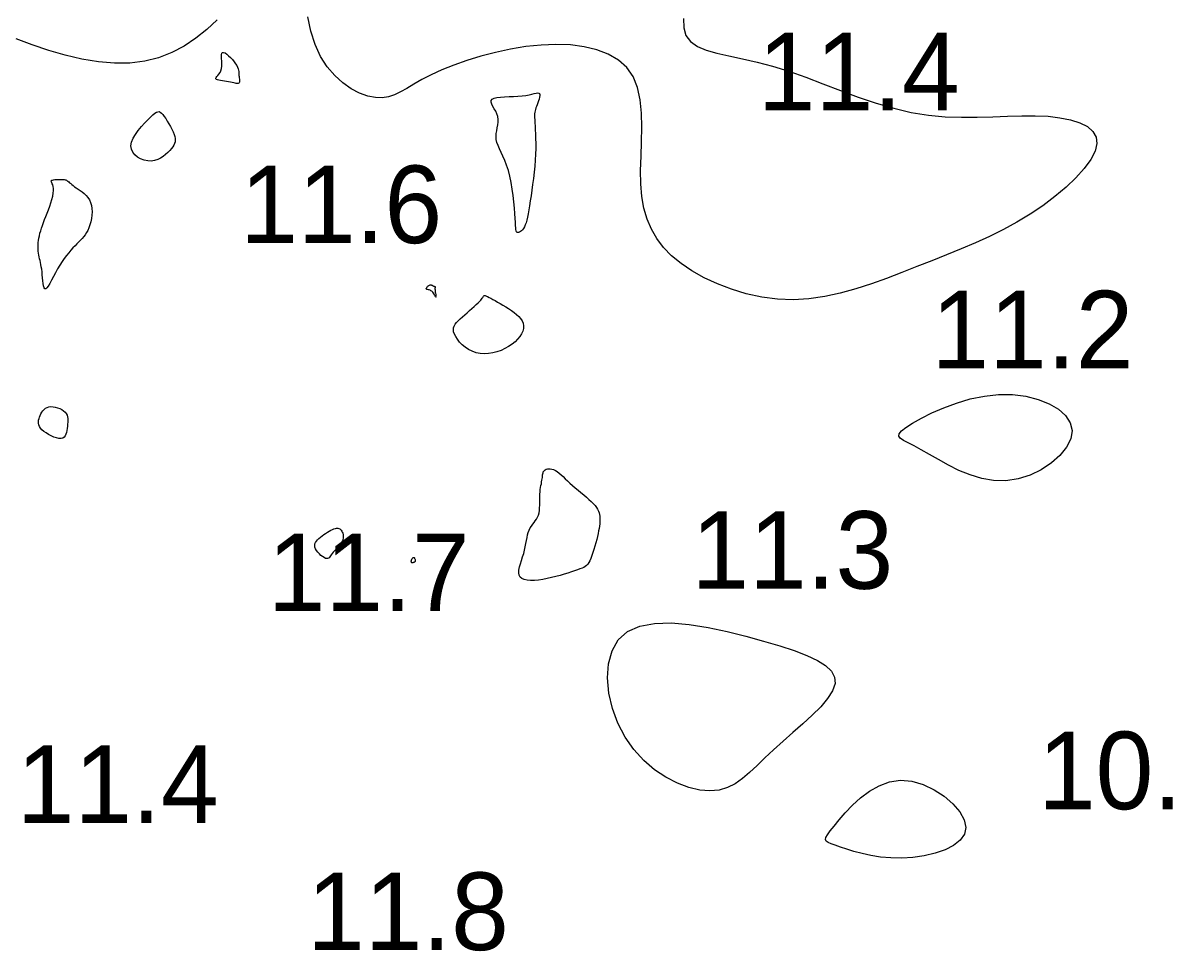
# Model space of a CAD drawing. Extents: x 3040093 to 3056816, y 408076 to 509144.
# Drawn here: x 3043715.9 to 3043789.4, y 438226.2 to 438286 of the extents above; entities that cross this region are included whole.
import ezdxf

# ---------------------------------------------------------------- set-up
doc = ezdxf.new("R2010")
doc.units = 0
doc.layers.add('V-CHAN-CONT-EL12-1112', color=7, linetype='Continuous')
doc.layers.add('V-TOPO-SOUN-0810', color=7, linetype='Continuous')

msp = doc.modelspace()

# ---------------------------------------------------------------- linework, layer by layer
at = {"layer": 'V-CHAN-CONT-EL12-1112'}
for points in [[(3043728.405, 438286.2), (3043727.727, 438285.58), (3043727.015, 438285.013), (3043726.264, 438284.512), (3043725.47, 438284.089), (3043724.627, 438283.758), (3043723.73, 438283.531), (3043722.778, 438283.418), (3043721.779, 438283.411), (3043720.744, 438283.5), (3043719.684, 438283.673), (3043718.612, 438283.919), (3043717.539, 438284.227), (3043716.477, 438284.586), (3043715.436, 438284.984)], [(3043758.446, 438286.284), (3043758.467, 438285.697), (3043758.611, 438285.195), (3043758.906, 438284.797), (3043759.344, 438284.49), (3043759.912, 438284.25), (3043760.595, 438284.053), (3043761.38, 438283.875), (3043762.251, 438283.693), (3043763.194, 438283.482), (3043764.197, 438283.219), (3043765.245, 438282.887), (3043766.329, 438282.501), (3043767.44, 438282.081), (3043768.572, 438281.65), (3043769.714, 438281.228), (3043770.86, 438280.837), (3043772, 438280.499), (3043773.126, 438280.234), (3043774.231, 438280.058), (3043775.312, 438279.96), (3043776.365, 438279.923), (3043777.387, 438279.928), (3043778.377, 438279.958), (3043779.33, 438279.996), (3043780.245, 438280.024), (3043781.119, 438280.024), (3043781.946, 438279.983), (3043782.712, 438279.894), (3043783.4, 438279.755), (3043783.995, 438279.563), (3043784.478, 438279.317), (3043784.834, 438279.014), (3043785.045, 438278.65), (3043785.096, 438278.224), (3043784.976, 438277.736), (3043784.697, 438277.197), (3043784.279, 438276.621), (3043783.742, 438276.022), (3043783.104, 438275.413), (3043782.386, 438274.808), (3043781.606, 438274.222), (3043780.784, 438273.668), (3043779.936, 438273.156), (3043779.066, 438272.684), (3043778.177, 438272.244), (3043777.27, 438271.83), (3043776.347, 438271.435), (3043775.409, 438271.052), (3043774.459, 438270.675), (3043773.497, 438270.297), (3043772.525, 438269.915), (3043771.544, 438269.539), (3043770.556, 438269.182), (3043769.56, 438268.858), (3043768.557, 438268.58), (3043767.549, 438268.362), (3043766.536, 438268.219), (3043765.518, 438268.162), (3043764.499, 438268.202), (3043763.489, 438268.333), (3043762.5, 438268.546), (3043761.544, 438268.831), (3043760.633, 438269.178), (3043759.78, 438269.578), (3043758.997, 438270.021), (3043758.295, 438270.498), (3043757.686, 438271.001), (3043757.166, 438271.533), (3043756.732, 438272.099), (3043756.38, 438272.705), (3043756.105, 438273.355), (3043755.903, 438274.054), (3043755.77, 438274.808), (3043755.701, 438275.621), (3043755.689, 438276.494), (3043755.713, 438277.41), (3043755.747, 438278.346), (3043755.767, 438279.279), (3043755.748, 438280.187), (3043755.665, 438281.048), (3043755.494, 438281.84), (3043755.208, 438282.54), (3043754.791, 438283.131), (3043754.251, 438283.613), (3043753.602, 438283.993), (3043752.861, 438284.278), (3043752.042, 438284.472), (3043751.16, 438284.583), (3043750.23, 438284.616), (3043749.269, 438284.578), (3043748.29, 438284.474), (3043747.309, 438284.314), (3043746.34, 438284.105), (3043745.397, 438283.858), (3043744.496, 438283.581), (3043743.651, 438283.282), (3043742.877, 438282.971), (3043742.187, 438282.657), (3043741.592, 438282.348), (3043741.077, 438282.054), (3043740.623, 438281.786), (3043740.211, 438281.554), (3043739.822, 438281.369), (3043739.435, 438281.24), (3043739.032, 438281.177), (3043738.593, 438281.192), (3043738.105, 438281.292), (3043737.58, 438281.481), (3043737.038, 438281.762), (3043736.496, 438282.136), (3043735.973, 438282.606), (3043735.488, 438283.173), (3043735.059, 438283.84), (3043734.704, 438284.608), (3043734.437, 438285.473), (3043734.241, 438286.397)]]:
    msp.add_lwpolyline(points, dxfattribs=at)
for points in [[(3043728.808, 438284.106), (3043728.902, 438284.065), (3043729.013, 438283.99), (3043729.135, 438283.888), (3043729.26, 438283.768), (3043729.381, 438283.636), (3043729.493, 438283.502), (3043729.588, 438283.372), (3043729.661, 438283.252), (3043729.715, 438283.143), (3043729.751, 438283.044), (3043729.775, 438282.951), (3043729.789, 438282.864), (3043729.796, 438282.781), (3043729.8, 438282.701), (3043729.804, 438282.62), (3043729.811, 438282.54), (3043729.82, 438282.46), (3043729.828, 438282.383), (3043729.833, 438282.311), (3043729.834, 438282.246), (3043729.828, 438282.191), (3043729.813, 438282.146), (3043729.786, 438282.115), (3043729.747, 438282.098), (3043729.695, 438282.094), (3043729.63, 438282.1), (3043729.554, 438282.115), (3043729.466, 438282.136), (3043729.366, 438282.16), (3043729.257, 438282.186), (3043729.136, 438282.211), (3043729.007, 438282.232), (3043728.874, 438282.252), (3043728.742, 438282.271), (3043728.618, 438282.291), (3043728.508, 438282.312), (3043728.416, 438282.337), (3043728.349, 438282.365), (3043728.313, 438282.399), (3043728.31, 438282.44), (3043728.337, 438282.49), (3043728.385, 438282.549), (3043728.447, 438282.621), (3043728.515, 438282.705), (3043728.581, 438282.805), (3043728.639, 438282.921), (3043728.68, 438283.056), (3043728.7, 438283.209), (3043728.702, 438283.373), (3043728.695, 438283.54), (3043728.683, 438283.7), (3043728.675, 438283.845), (3043728.677, 438283.967), (3043728.696, 438284.057), (3043728.738, 438284.105)], [(3043746.246, 438281.146), (3043746.43, 438281.191), (3043746.66, 438281.221), (3043746.922, 438281.241), (3043747.205, 438281.254), (3043747.495, 438281.267), (3043747.78, 438281.282), (3043748.048, 438281.304), (3043748.287, 438281.336), (3043748.497, 438281.375), (3043748.678, 438281.415), (3043748.83, 438281.452), (3043748.954, 438281.479), (3043749.052, 438281.492), (3043749.123, 438281.486), (3043749.168, 438281.455), (3043749.188, 438281.397), (3043749.188, 438281.315), (3043749.17, 438281.214), (3043749.139, 438281.099), (3043749.099, 438280.977), (3043749.055, 438280.853), (3043749.01, 438280.732), (3043748.967, 438280.62), (3043748.932, 438280.52), (3043748.904, 438280.429), (3043748.882, 438280.341), (3043748.867, 438280.251), (3043748.857, 438280.152), (3043748.853, 438280.04), (3043748.855, 438279.909), (3043748.861, 438279.753), (3043748.872, 438279.568), (3043748.885, 438279.354), (3043748.899, 438279.112), (3043748.912, 438278.845), (3043748.922, 438278.552), (3043748.926, 438278.237), (3043748.924, 438277.899), (3043748.912, 438277.541), (3043748.891, 438277.165), (3043748.86, 438276.776), (3043748.821, 438276.381), (3043748.777, 438275.985), (3043748.729, 438275.595), (3043748.679, 438275.217), (3043748.628, 438274.859), (3043748.578, 438274.525), (3043748.53, 438274.221), (3043748.485, 438273.947), (3043748.44, 438273.702), (3043748.395, 438273.484), (3043748.349, 438273.291), (3043748.301, 438273.123), (3043748.249, 438272.979), (3043748.194, 438272.856), (3043748.134, 438272.753), (3043748.071, 438272.67), (3043748.006, 438272.604), (3043747.943, 438272.555), (3043747.882, 438272.521), (3043747.826, 438272.501), (3043747.776, 438272.494), (3043747.735, 438272.498), (3043747.704, 438272.513), (3043747.682, 438272.544), (3043747.665, 438272.597), (3043747.653, 438272.679), (3043747.643, 438272.794), (3043747.633, 438272.95), (3043747.621, 438273.152), (3043747.605, 438273.407), (3043747.582, 438273.717), (3043747.553, 438274.073), (3043747.515, 438274.464), (3043747.467, 438274.875), (3043747.409, 438275.297), (3043747.34, 438275.715), (3043747.258, 438276.118), (3043747.162, 438276.494), (3043747.052, 438276.833), (3043746.935, 438277.137), (3043746.814, 438277.41), (3043746.697, 438277.658), (3043746.589, 438277.886), (3043746.497, 438278.097), (3043746.426, 438278.297), (3043746.383, 438278.491), (3043746.371, 438278.682), (3043746.384, 438278.871), (3043746.413, 438279.058), (3043746.449, 438279.244), (3043746.483, 438279.427), (3043746.507, 438279.609), (3043746.511, 438279.788), (3043746.487, 438279.966), (3043746.429, 438280.141), (3043746.348, 438280.311), (3043746.257, 438280.473), (3043746.169, 438280.626), (3043746.098, 438280.766), (3043746.057, 438280.891), (3043746.059, 438280.997), (3043746.119, 438281.083)], [(3043723.92, 438277.109), (3043723.69, 438277.156), (3043723.467, 438277.238), (3043723.263, 438277.352), (3043723.088, 438277.496), (3043722.952, 438277.667), (3043722.867, 438277.863), (3043722.842, 438278.081), (3043722.884, 438278.318), (3043722.986, 438278.568), (3043723.133, 438278.822), (3043723.312, 438279.076), (3043723.512, 438279.32), (3043723.718, 438279.549), (3043723.919, 438279.755), (3043724.1, 438279.932), (3043724.253, 438280.072), (3043724.38, 438280.177), (3043724.486, 438280.247), (3043724.576, 438280.283), (3043724.656, 438280.285), (3043724.731, 438280.255), (3043724.808, 438280.194), (3043724.89, 438280.102), (3043724.982, 438279.982), (3043725.081, 438279.838), (3043725.185, 438279.677), (3043725.288, 438279.504), (3043725.387, 438279.326), (3043725.478, 438279.149), (3043725.557, 438278.978), (3043725.621, 438278.821), (3043725.665, 438278.681), (3043725.691, 438278.557), (3043725.697, 438278.444), (3043725.684, 438278.338), (3043725.652, 438278.235), (3043725.601, 438278.132), (3043725.532, 438278.024), (3043725.445, 438277.908), (3043725.34, 438277.781), (3043725.218, 438277.649), (3043725.078, 438277.517), (3043724.923, 438277.393), (3043724.751, 438277.282), (3043724.564, 438277.192), (3043724.363, 438277.129), (3043724.148, 438277.1)], [(3043716.884, 438271.161), (3043716.869, 438271.289), (3043716.86, 438271.422), (3043716.855, 438271.559), (3043716.857, 438271.699), (3043716.866, 438271.842), (3043716.882, 438271.989), (3043716.905, 438272.138), (3043716.937, 438272.29), (3043716.977, 438272.446), (3043717.024, 438272.606), (3043717.078, 438272.773), (3043717.139, 438272.948), (3043717.206, 438273.13), (3043717.278, 438273.323), (3043717.356, 438273.527), (3043717.438, 438273.742), (3043717.521, 438273.964), (3043717.603, 438274.19), (3043717.679, 438274.413), (3043717.745, 438274.63), (3043717.8, 438274.836), (3043717.838, 438275.025), (3043717.857, 438275.193), (3043717.855, 438275.337), (3043717.835, 438275.458), (3043717.805, 438275.559), (3043717.771, 438275.64), (3043717.738, 438275.706), (3043717.712, 438275.759), (3043717.699, 438275.8), (3043717.707, 438275.832), (3043717.738, 438275.858), (3043717.79, 438275.878), (3043717.859, 438275.893), (3043717.94, 438275.904), (3043718.028, 438275.912), (3043718.12, 438275.916), (3043718.21, 438275.919), (3043718.294, 438275.92), (3043718.369, 438275.92), (3043718.434, 438275.918), (3043718.493, 438275.914), (3043718.546, 438275.907), (3043718.594, 438275.895), (3043718.641, 438275.879), (3043718.686, 438275.858), (3043718.732, 438275.829), (3043718.781, 438275.794), (3043718.833, 438275.752), (3043718.891, 438275.703), (3043718.956, 438275.648), (3043719.028, 438275.587), (3043719.111, 438275.52), (3043719.204, 438275.448), (3043719.311, 438275.371), (3043719.43, 438275.29), (3043719.558, 438275.202), (3043719.691, 438275.105), (3043719.823, 438274.998), (3043719.948, 438274.878), (3043720.063, 438274.744), (3043720.162, 438274.594), (3043720.24, 438274.426), (3043720.293, 438274.238), (3043720.323, 438274.036), (3043720.331, 438273.824), (3043720.32, 438273.607), (3043720.293, 438273.39), (3043720.251, 438273.179), (3043720.197, 438272.98), (3043720.134, 438272.796), (3043720.062, 438272.632), (3043719.983, 438272.485), (3043719.897, 438272.352), (3043719.804, 438272.23), (3043719.704, 438272.113), (3043719.597, 438271.999), (3043719.483, 438271.885), (3043719.363, 438271.765), (3043719.236, 438271.637), (3043719.104, 438271.499), (3043718.967, 438271.35), (3043718.827, 438271.189), (3043718.685, 438271.014), (3043718.542, 438270.823), (3043718.398, 438270.616), (3043718.256, 438270.391), (3043718.116, 438270.148), (3043717.98, 438269.898), (3043717.85, 438269.651), (3043717.727, 438269.419), (3043717.614, 438269.212), (3043717.511, 438269.043), (3043717.422, 438268.922), (3043717.347, 438268.862), (3043717.287, 438268.868), (3043717.241, 438268.934), (3043717.207, 438269.049), (3043717.181, 438269.201), (3043717.161, 438269.379), (3043717.144, 438269.572), (3043717.128, 438269.768), (3043717.11, 438269.956), (3043717.089, 438270.127), (3043717.064, 438270.282), (3043717.037, 438270.423), (3043717.009, 438270.555), (3043716.98, 438270.679), (3043716.952, 438270.798), (3043716.926, 438270.917), (3043716.903, 438271.037)], [(3043742.122, 438269.116), (3043742.155, 438269.119), (3043742.187, 438269.115), (3043742.216, 438269.106), (3043742.243, 438269.093), (3043742.268, 438269.078), (3043742.292, 438269.064), (3043742.315, 438269.051), (3043742.337, 438269.041), (3043742.359, 438269.033), (3043742.379, 438269.027), (3043742.397, 438269.023), (3043742.412, 438269.02), (3043742.425, 438269.017), (3043742.435, 438269.013), (3043742.442, 438269.009), (3043742.444, 438269.003), (3043742.444, 438268.994), (3043742.442, 438268.981), (3043742.438, 438268.962), (3043742.436, 438268.935), (3043742.434, 438268.901), (3043742.435, 438268.856), (3043742.439, 438268.8), (3043742.447, 438268.733), (3043742.457, 438268.657), (3043742.47, 438268.579), (3043742.482, 438268.503), (3043742.492, 438268.435), (3043742.499, 438268.378), (3043742.502, 438268.338), (3043742.498, 438268.321), (3043742.488, 438268.328), (3043742.469, 438268.358), (3043742.445, 438268.404), (3043742.413, 438268.462), (3043742.376, 438268.525), (3043742.333, 438268.59), (3043742.286, 438268.652), (3043742.233, 438268.703), (3043742.177, 438268.742), (3043742.119, 438268.77), (3043742.062, 438268.789), (3043742.008, 438268.802), (3043741.959, 438268.812), (3043741.918, 438268.822), (3043741.888, 438268.835), (3043741.871, 438268.853), (3043741.869, 438268.88), (3043741.879, 438268.912), (3043741.9, 438268.948), (3043741.93, 438268.986), (3043741.965, 438269.023), (3043742.004, 438269.056), (3043742.045, 438269.085), (3043742.085, 438269.105)], [(3043743.638, 438266.093), (3043743.622, 438266.226), (3043743.635, 438266.349), (3043743.675, 438266.465), (3043743.74, 438266.577), (3043743.828, 438266.688), (3043743.935, 438266.802), (3043744.06, 438266.921), (3043744.199, 438267.049), (3043744.349, 438267.183), (3043744.504, 438267.321), (3043744.661, 438267.458), (3043744.814, 438267.593), (3043744.96, 438267.723), (3043745.092, 438267.844), (3043745.208, 438267.954), (3043745.303, 438268.05), (3043745.38, 438268.133), (3043745.439, 438268.203), (3043745.485, 438268.263), (3043745.519, 438268.312), (3043745.545, 438268.352), (3043745.564, 438268.383), (3043745.58, 438268.408), (3043745.595, 438268.426), (3043745.611, 438268.437), (3043745.633, 438268.441), (3043745.663, 438268.436), (3043745.703, 438268.422), (3043745.757, 438268.397), (3043745.827, 438268.362), (3043745.918, 438268.315), (3043746.03, 438268.256), (3043746.161, 438268.185), (3043746.308, 438268.104), (3043746.469, 438268.014), (3043746.64, 438267.916), (3043746.817, 438267.811), (3043746.998, 438267.7), (3043747.18, 438267.585), (3043747.359, 438267.466), (3043747.531, 438267.343), (3043747.691, 438267.215), (3043747.834, 438267.082), (3043747.956, 438266.943), (3043748.052, 438266.797), (3043748.118, 438266.644), (3043748.149, 438266.483), (3043748.141, 438266.315), (3043748.096, 438266.14), (3043748.016, 438265.963), (3043747.904, 438265.786), (3043747.762, 438265.613), (3043747.593, 438265.445), (3043747.399, 438265.286), (3043747.182, 438265.14), (3043746.946, 438265.008), (3043746.694, 438264.894), (3043746.431, 438264.801), (3043746.16, 438264.731), (3043745.885, 438264.688), (3043745.611, 438264.674), (3043745.341, 438264.692), (3043745.081, 438264.745), (3043744.833, 438264.835), (3043744.601, 438264.955), (3043744.387, 438265.1), (3043744.194, 438265.262), (3043744.025, 438265.434), (3043743.882, 438265.61), (3043743.768, 438265.783), (3043743.686, 438265.946)], [(3043779.651, 438262.047), (3043780.511, 438261.939), (3043781.309, 438261.739), (3043782.018, 438261.458), (3043782.616, 438261.106), (3043783.077, 438260.693), (3043783.377, 438260.23), (3043783.492, 438259.726), (3043783.406, 438259.194), (3043783.137, 438258.654), (3043782.713, 438258.128), (3043782.162, 438257.638), (3043781.509, 438257.206), (3043780.783, 438256.855), (3043780.012, 438256.607), (3043779.221, 438256.484), (3043778.436, 438256.499), (3043777.667, 438256.635), (3043776.921, 438256.865), (3043776.204, 438257.162), (3043775.523, 438257.5), (3043774.887, 438257.852), (3043774.301, 438258.192), (3043773.772, 438258.493), (3043773.309, 438258.736), (3043772.922, 438258.929), (3043772.62, 438259.089), (3043772.415, 438259.23), (3043772.318, 438259.369), (3043772.34, 438259.521), (3043772.49, 438259.702), (3043772.78, 438259.928), (3043773.216, 438260.209), (3043773.781, 438260.528), (3043774.456, 438260.864), (3043775.22, 438261.197), (3043776.052, 438261.503), (3043776.932, 438261.763), (3043777.839, 438261.953), (3043778.753, 438262.054)], [(3043716.994, 438260.707), (3043717.043, 438260.812), (3043717.101, 438260.914), (3043717.168, 438261.009), (3043717.245, 438261.094), (3043717.334, 438261.166), (3043717.436, 438261.221), (3043717.552, 438261.258), (3043717.682, 438261.272), (3043717.822, 438261.267), (3043717.967, 438261.243), (3043718.113, 438261.202), (3043718.253, 438261.146), (3043718.384, 438261.078), (3043718.5, 438261), (3043718.596, 438260.913), (3043718.669, 438260.819), (3043718.72, 438260.718), (3043718.752, 438260.612), (3043718.769, 438260.5), (3043718.773, 438260.383), (3043718.768, 438260.261), (3043718.757, 438260.135), (3043718.743, 438260.004), (3043718.727, 438259.87), (3043718.708, 438259.737), (3043718.683, 438259.61), (3043718.647, 438259.493), (3043718.597, 438259.39), (3043718.531, 438259.307), (3043718.444, 438259.248), (3043718.334, 438259.218), (3043718.198, 438259.22), (3043718.042, 438259.251), (3043717.874, 438259.306), (3043717.701, 438259.38), (3043717.529, 438259.47), (3043717.367, 438259.571), (3043717.221, 438259.677), (3043717.098, 438259.785), (3043717.004, 438259.89), (3043716.939, 438259.994), (3043716.897, 438260.095), (3043716.878, 438260.195), (3043716.876, 438260.295), (3043716.891, 438260.396), (3043716.917, 438260.498), (3043716.952, 438260.601)], [(3043748.573, 438253.45), (3043748.65, 438253.572), (3043748.732, 438253.687), (3043748.817, 438253.798), (3043748.899, 438253.908), (3043748.976, 438254.022), (3043749.044, 438254.144), (3043749.099, 438254.278), (3043749.139, 438254.425), (3043749.165, 438254.585), (3043749.18, 438254.753), (3043749.188, 438254.927), (3043749.19, 438255.104), (3043749.191, 438255.28), (3043749.192, 438255.452), (3043749.197, 438255.618), (3043749.208, 438255.774), (3043749.224, 438255.92), (3043749.244, 438256.056), (3043749.266, 438256.184), (3043749.289, 438256.304), (3043749.31, 438256.416), (3043749.33, 438256.52), (3043749.346, 438256.617), (3043749.357, 438256.707), (3043749.365, 438256.791), (3043749.373, 438256.869), (3043749.382, 438256.94), (3043749.396, 438257.005), (3043749.416, 438257.063), (3043749.446, 438257.115), (3043749.486, 438257.162), (3043749.54, 438257.201), (3043749.606, 438257.233), (3043749.683, 438257.255), (3043749.77, 438257.266), (3043749.866, 438257.263), (3043749.969, 438257.245), (3043750.078, 438257.21), (3043750.191, 438257.156), (3043750.308, 438257.082), (3043750.43, 438256.989), (3043750.556, 438256.881), (3043750.689, 438256.759), (3043750.828, 438256.626), (3043750.976, 438256.484), (3043751.131, 438256.336), (3043751.297, 438256.185), (3043751.472, 438256.032), (3043751.653, 438255.879), (3043751.836, 438255.727), (3043752.017, 438255.577), (3043752.193, 438255.43), (3043752.358, 438255.286), (3043752.509, 438255.148), (3043752.641, 438255.015), (3043752.752, 438254.89), (3043752.843, 438254.769), (3043752.915, 438254.653), (3043752.971, 438254.54), (3043753.012, 438254.428), (3043753.04, 438254.317), (3043753.058, 438254.204), (3043753.067, 438254.089), (3043753.069, 438253.97), (3043753.065, 438253.845), (3043753.054, 438253.714), (3043753.037, 438253.575), (3043753.013, 438253.425), (3043752.983, 438253.265), (3043752.946, 438253.093), (3043752.904, 438252.906), (3043752.855, 438252.705), (3043752.801, 438252.495), (3043752.742, 438252.28), (3043752.68, 438252.066), (3043752.616, 438251.86), (3043752.55, 438251.666), (3043752.483, 438251.49), (3043752.416, 438251.338), (3043752.349, 438251.213), (3043752.28, 438251.112), (3043752.205, 438251.032), (3043752.121, 438250.965), (3043752.023, 438250.909), (3043751.91, 438250.858), (3043751.776, 438250.807), (3043751.619, 438250.752), (3043751.436, 438250.688), (3043751.229, 438250.618), (3043751.002, 438250.543), (3043750.758, 438250.466), (3043750.499, 438250.389), (3043750.23, 438250.315), (3043749.953, 438250.246), (3043749.671, 438250.184), (3043749.388, 438250.132), (3043749.111, 438250.093), (3043748.845, 438250.07), (3043748.597, 438250.064), (3043748.374, 438250.08), (3043748.181, 438250.12), (3043748.026, 438250.186), (3043747.915, 438250.281), (3043747.852, 438250.408), (3043747.831, 438250.562), (3043747.844, 438250.739), (3043747.884, 438250.934), (3043747.943, 438251.144), (3043748.012, 438251.362), (3043748.084, 438251.585), (3043748.151, 438251.808), (3043748.207, 438252.027), (3043748.253, 438252.24), (3043748.293, 438252.445), (3043748.329, 438252.642), (3043748.365, 438252.829), (3043748.404, 438253.005), (3043748.45, 438253.167), (3043748.505, 438253.316)], [(3043735.274, 438253.018), (3043735.386, 438253.097), (3043735.499, 438253.172), (3043735.611, 438253.241), (3043735.72, 438253.303), (3043735.825, 438253.354), (3043735.924, 438253.394), (3043736.015, 438253.421), (3043736.098, 438253.432), (3043736.172, 438253.429), (3043736.238, 438253.413), (3043736.296, 438253.385), (3043736.347, 438253.346), (3043736.392, 438253.298), (3043736.43, 438253.242), (3043736.462, 438253.178), (3043736.488, 438253.109), (3043736.508, 438253.035), (3043736.52, 438252.957), (3043736.523, 438252.874), (3043736.516, 438252.789), (3043736.497, 438252.7), (3043736.465, 438252.61), (3043736.42, 438252.518), (3043736.36, 438252.426), (3043736.288, 438252.333), (3043736.208, 438252.24), (3043736.123, 438252.148), (3043736.037, 438252.058), (3043735.953, 438251.969), (3043735.874, 438251.883), (3043735.805, 438251.8), (3043735.746, 438251.721), (3043735.697, 438251.648), (3043735.652, 438251.584), (3043735.609, 438251.532), (3043735.564, 438251.493), (3043735.513, 438251.472), (3043735.453, 438251.471), (3043735.38, 438251.491), (3043735.292, 438251.536), (3043735.193, 438251.602), (3043735.088, 438251.684), (3043734.985, 438251.78), (3043734.889, 438251.886), (3043734.805, 438251.996), (3043734.739, 438252.109), (3043734.698, 438252.218), (3043734.685, 438252.322), (3043734.699, 438252.421), (3043734.737, 438252.514), (3043734.795, 438252.604), (3043734.87, 438252.69), (3043734.958, 438252.774), (3043735.057, 438252.856), (3043735.163, 438252.937)], [(3043740.938, 438251.42), (3043740.952, 438251.448), (3043740.968, 438251.476), (3043740.986, 438251.502), (3043741.005, 438251.524), (3043741.025, 438251.54), (3043741.046, 438251.549), (3043741.067, 438251.548), (3043741.087, 438251.537), (3043741.106, 438251.517), (3043741.124, 438251.49), (3043741.139, 438251.458), (3043741.152, 438251.424), (3043741.161, 438251.389), (3043741.166, 438251.356), (3043741.166, 438251.326), (3043741.162, 438251.301), (3043741.153, 438251.282), (3043741.14, 438251.267), (3043741.125, 438251.255), (3043741.108, 438251.246), (3043741.09, 438251.239), (3043741.071, 438251.233), (3043741.053, 438251.227), (3043741.036, 438251.222), (3043741.02, 438251.216), (3043741.005, 438251.21), (3043740.992, 438251.205), (3043740.98, 438251.201), (3043740.969, 438251.198), (3043740.96, 438251.197), (3043740.951, 438251.198), (3043740.944, 438251.201), (3043740.937, 438251.205), (3043740.932, 438251.212), (3043740.927, 438251.22), (3043740.923, 438251.229), (3043740.92, 438251.24), (3043740.916, 438251.251), (3043740.913, 438251.262), (3043740.911, 438251.274), (3043740.908, 438251.286), (3043740.907, 438251.299), (3043740.907, 438251.313), (3043740.908, 438251.33), (3043740.912, 438251.348), (3043740.918, 438251.369), (3043740.926, 438251.393)], [(3043755.629, 438247.127), (3043756.579, 438247.301), (3043757.655, 438247.327), (3043758.82, 438247.23), (3043760.036, 438247.038), (3043761.265, 438246.777), (3043762.469, 438246.475), (3043763.611, 438246.158), (3043764.657, 438245.847), (3043765.592, 438245.541), (3043766.404, 438245.233), (3043767.081, 438244.916), (3043767.612, 438244.583), (3043767.987, 438244.227), (3043768.192, 438243.841), (3043768.218, 438243.418), (3043768.059, 438242.954), (3043767.74, 438242.454), (3043767.294, 438241.926), (3043766.751, 438241.378), (3043766.144, 438240.819), (3043765.504, 438240.256), (3043764.864, 438239.697), (3043764.255, 438239.151), (3043763.701, 438238.626), (3043763.193, 438238.133), (3043762.713, 438237.684), (3043762.246, 438237.291), (3043761.774, 438236.964), (3043761.279, 438236.715), (3043760.746, 438236.556), (3043760.157, 438236.499), (3043759.501, 438236.553), (3043758.794, 438236.718), (3043758.057, 438236.993), (3043757.312, 438237.376), (3043756.581, 438237.867), (3043755.884, 438238.463), (3043755.244, 438239.163), (3043754.683, 438239.965), (3043754.219, 438240.861), (3043753.869, 438241.821), (3043753.643, 438242.806), (3043753.556, 438243.778), (3043753.62, 438244.699), (3043753.847, 438245.531), (3043754.25, 438246.237), (3043754.843, 438246.778)], [(3043773.163, 438237.118), (3043773.9, 438236.906), (3043774.608, 438236.575), (3043775.257, 438236.154), (3043775.816, 438235.672), (3043776.256, 438235.157), (3043776.544, 438234.639), (3043776.651, 438234.146), (3043776.557, 438233.703), (3043776.28, 438233.314), (3043775.853, 438232.981), (3043775.304, 438232.704), (3043774.666, 438232.484), (3043773.967, 438232.321), (3043773.24, 438232.215), (3043772.513, 438232.169), (3043771.814, 438232.179), (3043771.151, 438232.238), (3043770.53, 438232.334), (3043769.956, 438232.456), (3043769.434, 438232.595), (3043768.968, 438232.738), (3043768.565, 438232.875), (3043768.228, 438232.995), (3043767.962, 438233.091), (3043767.769, 438233.175), (3043767.649, 438233.26), (3043767.602, 438233.362), (3043767.629, 438233.496), (3043767.731, 438233.676), (3043767.906, 438233.918), (3043768.157, 438234.236), (3043768.483, 438234.637), (3043768.879, 438235.095), (3043769.339, 438235.578), (3043769.859, 438236.051), (3043770.434, 438236.482), (3043771.057, 438236.836), (3043771.724, 438237.081), (3043772.429, 438237.183)]]:
    msp.add_lwpolyline(points, close=True, dxfattribs=at)

# ---------------------------------------------------------------- texts
at = {"layer": 'V-TOPO-SOUN-0810'}
for s, p in [('11.4 ', (3043763.243, 438280.37)), ('11.6 ', (3043729.883, 438271.81)), ('11.2 ', (3043774.433, 438263.74)), ('11.3 ', (3043758.953, 438249.53)), ('11.7 ', (3043731.653, 438248.09)), ('10.9 ', (3043781.293, 438235.32)), ('11.4 ', (3043715.473, 438234.44)), ('11.8 ', (3043734.183, 438226.24))]:
    msp.add_text(s, height=5, dxfattribs=at).set_placement(p)

doc.saveas('drawing.dxf')
